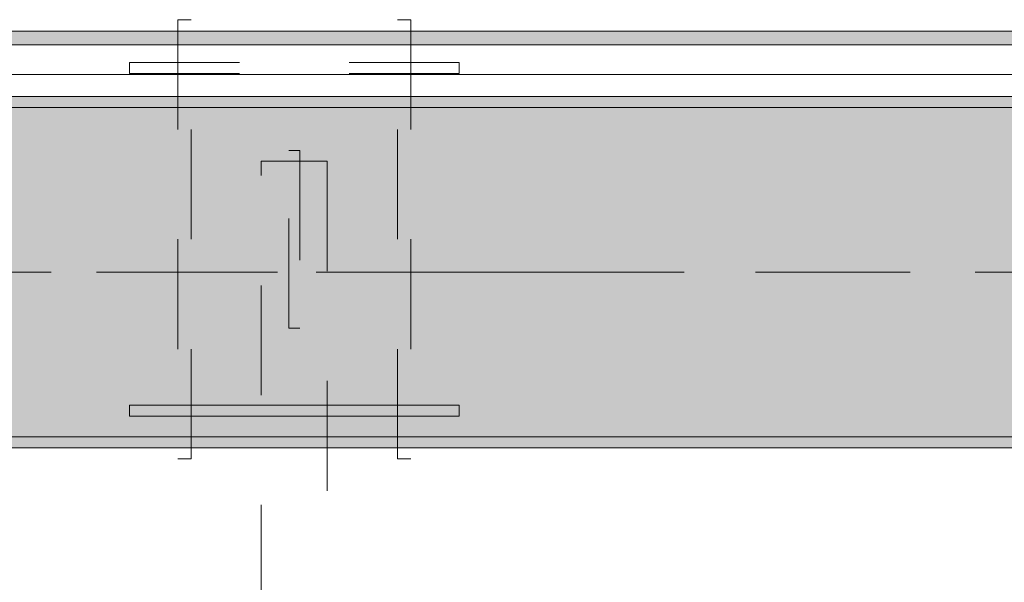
# Model space of a CAD drawing. Header units: metres. Extents: x -3.6 to 84.5, y -11 to 16.8.
# Tile 367 of 656: x 55.11 to 56.006, y 0.268 to 0.78. Entities that reach past the tile are written whole.
import ezdxf

# ---------------------------------------------------------------- set-up
doc = ezdxf.new("R2010")
doc.units = ezdxf.units.M
doc.header["$MEASUREMENT"] = 0
for name, pattern in [('Achse', [0.2, 0.1, -0.05, 0, -0.05]), ('Strichlinie doppelt', [0.546806, 0.264583, -0.105833, 0.070556, -0.105833]), ('Strichlinie eng', [0.115, 0.075, -0.04])]:
    doc.linetypes.add(name, pattern=pattern)
for name, color, linetype in [('301 - Elemente.Linie', 7, 'Continuous'), ('451 - Universal.Achsen Raster', 7, 'Continuous'), ('608 - Struktur.Träger', 7, 'Continuous'), ('653 - Abdeckung.TB Verkofferung', 7, 'Continuous')]:
    doc.layers.add(name, color=color, linetype=linetype)
pattern_1 = [(45, (0, 0), (-0.01767767, 0.01767767), [0, -0.025])]

msp = doc.modelspace()

# ---------------------------------------------------------------- hatches: boundary and pattern name
at = {"layer": '608 - Struktur.Träger', "linetype": 'Continuous', "lineweight": 0, "true_color": 0x000000}
h = msp.add_hatch(dxfattribs=at)
h.set_pattern_fill('Gips_0001', color=18, style=0, pattern_type=2)
h.set_pattern_definition(pattern_1)
h.paths.add_polyline_path([(54.68999, 0.70998), (54.68999, 0.69998), (57.96999, 0.69998), (57.96999, 0.70998)])
h = msp.add_hatch(dxfattribs=at)
h.set_pattern_fill('Beton__Stahlbeton_0001', color=18, style=0, pattern_type=2)
h.set_pattern_definition([(45, (0, 0), (-0.08485281, 0.08485281), []), (45, (-0.04243, 0.04243), (-0.08485281, 0.08485281), [0.09, -0.03])])
h.paths.add_polyline_path([(0.68999, 0.69998), (0.37999, 0.69998), (0.37999, 0.39998), (0.68999, 0.39998), (3.96999, 0.39998), (4.28999, 0.39998), (7.56999, 0.39998), (7.88999, 0.39998), (11.16999, 0.39998), (11.48999, 0.39998), (14.76999, 0.39998), (15.08999, 0.39998), (18.36999, 0.39998), (18.68999, 0.39998), (21.96999, 0.39998), (22.28999, 0.39998), (25.56999, 0.39998), (25.88999, 0.39998), (29.16999, 0.39998), (29.48999, 0.39998), (32.76999, 0.39998), (33.08999, 0.39998), (36.36999, 0.39998), (36.68999, 0.39998), (39.96999, 0.39998), (40.28999, 0.39998), (43.56999, 0.39998), (43.88999, 0.39998), (47.16999, 0.39998), (47.48999, 0.39998), (50.76999, 0.39998), (51.08999, 0.39998), (51.79999, 0.39998), (51.96999, 0.39998), (54.36999, 0.39998), (54.68999, 0.39998), (57.96999, 0.39998), (58.28999, 0.39998), (61.56999, 0.39998), (61.87999, 0.39998), (61.87999, 0.69998), (61.56999, 0.69998), (58.28999, 0.69998), (57.96999, 0.69998), (54.68999, 0.69998), (54.36999, 0.69998), (51.96999, 0.69998), (51.79999, 0.69998), (51.08999, 0.69998), (50.76999, 0.69998), (47.48999, 0.69998), (47.16999, 0.69998), (43.88999, 0.69998), (43.56999, 0.69998), (40.28999, 0.69998), (39.935, 0.69998), (36.68999, 0.69998), (36.36999, 0.69998), (33.08999, 0.69998), (32.76999, 0.69998), (29.48999, 0.69998), (29.16999, 0.69998), (25.88999, 0.69998), (25.56999, 0.69998), (22.28999, 0.69998), (21.96999, 0.69998), (18.68999, 0.69998), (18.36999, 0.69998), (15.08999, 0.69998), (14.76999, 0.69998), (11.48999, 0.69998), (11.16999, 0.69998), (7.88999, 0.69998), (7.56999, 0.69998), (4.28999, 0.69998), (3.96999, 0.69998)])
h = msp.add_hatch(dxfattribs=at)
h.set_pattern_fill('Gips_0001', color=18, style=0, pattern_type=2)
h.set_pattern_definition(pattern_1)
h.paths.add_polyline_path([(54.68999, 0.39998), (54.68999, 0.38998), (57.96999, 0.38998), (57.96999, 0.39998)])
at = {"layer": '653 - Abdeckung.TB Verkofferung', "linetype": 'Continuous', "lineweight": 0, "true_color": 0x000000}
h = msp.add_hatch(dxfattribs=at)
h.set_pattern_fill('Gips_0001', color=18, style=0, pattern_type=2)
h.set_pattern_definition(pattern_1)
h.paths.add_polyline_path([(47.43999, 0.75698), (61.54499, 0.75698), (61.54499, 0.76948), (47.43999, 0.76948)])

# ---------------------------------------------------------------- linework, layer by layer
at = {"layer": '301 - Elemente.Linie', "color": 140, "linetype": 'Strichlinie eng', "lineweight": 13, "true_color": 0x00aaff}
for points in [[(55.25399, 0.38), (55.26599, 0.38), (55.26599, 0.78), (55.25399, 0.78)], [(55.45399, 0.78), (55.46599, 0.78), (55.46599, 0.38), (55.45399, 0.38)], [(55.20999, 0.741), (55.50999, 0.741), (55.50999, 0.731), (55.20999, 0.731)], [(55.35499, 0.661), (55.36499, 0.661), (55.36499, 0.499), (55.35499, 0.499)], [(55.32999, 0.651), (55.38999, 0.651), (55.38999, -0.162), (55.32999, -0.162)]]:
    msp.add_lwpolyline(points, close=True, dxfattribs=at)
at = {"layer": '301 - Elemente.Linie', "color": 140, "linetype": 'Continuous', "lineweight": 13, "true_color": 0x00aaff}
msp.add_lwpolyline([(55.20999, 0.419), (55.50999, 0.419), (55.50999, 0.429), (55.20999, 0.429)], close=True, dxfattribs=at)
at = {"layer": '451 - Universal.Achsen Raster', "color": 160, "linetype": 'Strichlinie doppelt', "lineweight": 9, "true_color": 0x3232ff}
msp.add_line((64.93503, 0.54998), (-3.175, 0.54998), dxfattribs=at)
at = {"layer": '608 - Struktur.Träger', "color": 7, "linetype": 'Continuous', "lineweight": 13}
for p, q in [((0.37999, 0.70998), (61.87999, 0.70998)), ((57.96999, 0.69998), (54.68999, 0.69998)), ((0.37999, 0.38998), (61.87999, 0.38998))]:
    msp.add_line(p, q, dxfattribs=at)
at = {"layer": '608 - Struktur.Träger', "color": 7, "linetype": 'Continuous', "lineweight": 5}
for p, q in [((57.96999, 0.70998), (54.68999, 0.70998)), ((57.96999, 0.38998), (54.68999, 0.38998))]:
    msp.add_line(p, q, dxfattribs=at)
at = {"layer": '608 - Struktur.Träger', "color": 7, "linetype": 'Achse', "lineweight": 9}
msp.add_line((0.37999, 0.54998), (61.87999, 0.54998), dxfattribs=at)
at = {"layer": '608 - Struktur.Träger', "color": 7, "linetype": 'Continuous', "lineweight": 13, "flags": 128}
msp.add_lwpolyline([(61.87999, 0.39998), (61.56999, 0.39998), (58.28999, 0.39998), (57.96999, 0.39998), (54.68999, 0.39998), (54.36999, 0.39998)], dxfattribs=at)
at = {"layer": '653 - Abdeckung.TB Verkofferung', "color": 7, "linetype": 'Continuous', "lineweight": 9}
msp.add_line((44.78999, 0.76948), (61.54499, 0.76948), dxfattribs=at)
at = {"layer": '653 - Abdeckung.TB Verkofferung', "color": 7, "linetype": 'Continuous', "lineweight": 5}
for p, q in [((61.54499, 0.76948), (47.43999, 0.76948)), ((61.54499, 0.75698), (47.43999, 0.75698)), ((61.54499, 0.72998), (47.43999, 0.72998)), ((61.54499, 0.70998), (47.43999, 0.70998))]:
    msp.add_line(p, q, dxfattribs=at)

doc.saveas('drawing.dxf')
